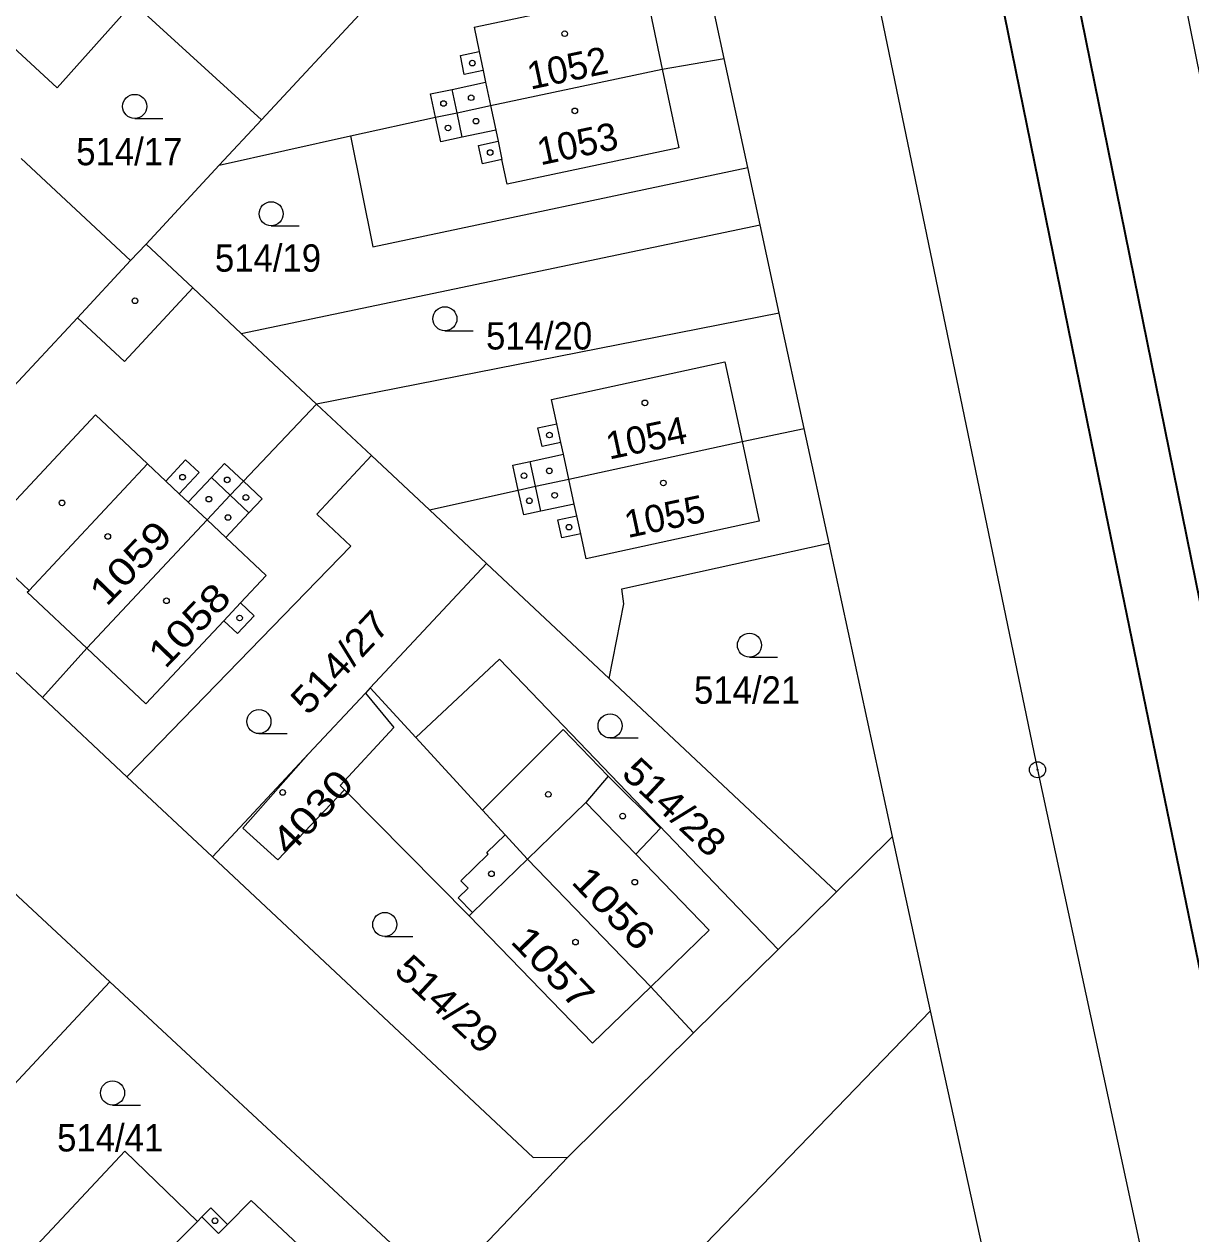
# Model space of a CAD drawing. Extents: x -679733 to -673243, y -1075091 to -1066557.
# Drawn here: x -675805.7 to -675733.1, y -1071918.1 to -1071842.9 of the extents above; entities that cross this region are included whole.
import ezdxf
from ezdxf.enums import TextEntityAlignment as Align

# ---------------------------------------------------------------- set-up
doc = ezdxf.new("R2010")
doc.units = 0
doc.header["$LTSCALE"] = 0.68
for name, color, linetype, lineweight in [('1', 7, 'Continuous', 25), ('3', 7, 'Continuous', 25), ('4', 7, 'Continuous', 13), ('5', 7, 'Continuous', 25), ('6', 7, 'Continuous', 35), ('8', 7, 'Continuous', 25)]:
    doc.layers.add(name, color=color, linetype=linetype, lineweight=lineweight)
doc.layers.add('2', color=7, linetype='Continuous')

msp = doc.modelspace()

# ---------------------------------------------------------------- linework, layer by layer
at = {"layer": '1'}
for p, q in [((-675798.92, -1071841.57), (-675790.95, -1071848.86)), ((-675805.89, -1071851.26), (-675799.09, -1071857.6)), ((-675798.13, -1071856.58), (-675793.57, -1071851.68)), ((-675758.73, -1071860.87), (-675759.92, -1071855.39)), ((-675787.52, -1071866.53), (-675792.2, -1071862.14)), ((-675755.63, -1071875.19), (-675757.17, -1071868.06)), ((-675815.16, -1071874.86), (-675804.58, -1071884.78)), ((-675784.18, -1071884.19), (-675776.94, -1071876.45)), ((-675804.58, -1071884.78), (-675799.32, -1071889.71)), ((-675784.48, -1071884.51), (-675788.01, -1071888.28)), ((-675799.32, -1071889.71), (-675794, -1071894.69)), ((-675749.31, -1071904.27), (-675751.68, -1071893.43)), ((-675758.8, -1071900.45), (-675755.16, -1071896.87)), ((-675764.06, -1071905.65), (-675758.8, -1071900.45)), ((-675771.89, -1071913.37), (-675780.79, -1071922.72))]:
    msp.add_line(p, q, dxfattribs=at)
for points in [[(-675818.46, -1071833.19), (-675803.66, -1071846.86), (-675798.92, -1071841.57)], [(-675762.16, -1071845.04), (-675763.72, -1071837.81), (-675784.58, -1071842.01), (-675790.95, -1071848.86), (-675793.57, -1071851.68), (-675785.4, -1071849.86)], [(-675734.17, -1071838.14), (-675727.92, -1071869.06), (-675703.55, -1071993.04), (-675690.45, -1072058.85), (-675676.8, -1072118.37), (-675666.48, -1072149.75), (-675655.92, -1072177.48), (-675644.67, -1072202.06), (-675627.82, -1072234.57), (-675609.97, -1072265.91), (-675595.28, -1072288.62), (-675588.59, -1072283.25)], [(-675752.49, -1071841.88), (-675742.66, -1071889.28), (-675729.17, -1071951.83), (-675725.47, -1071968.71), (-675720.4, -1071992.09), (-675718.71, -1072000.24), (-675717.07, -1072008.06), (-675709.67, -1072042.49)], [(-675785.4, -1071849.86), (-675780.11, -1071848.69), (-675778.77, -1071848.41), (-675776.69, -1071847.97), (-675766.01, -1071845.71), (-675762.16, -1071845.04)], [(-675785.4, -1071849.86), (-675784.01, -1071856.75), (-675760.69, -1071851.83), (-675762.16, -1071845.04)], [(-675792.2, -1071862.14), (-675759.92, -1071855.39), (-675760.69, -1071851.83)], [(-675792.2, -1071862.14), (-675795.22, -1071859.31), (-675798.13, -1071856.58), (-675799.09, -1071857.6)], [(-675799.09, -1071857.6), (-675802.4, -1071861.16), (-675815.16, -1071874.86)], [(-675757.17, -1071868.06), (-675758.73, -1071860.87), (-675787.52, -1071866.53), (-675784.09, -1071869.74), (-675780.49, -1071873.12)], [(-675787.52, -1071866.53), (-675792.07, -1071871.33), (-675792.89, -1071872.21), (-675794.33, -1071873.74), (-675801.82, -1071881.71), (-675804.58, -1071884.78)], [(-675780.49, -1071873.12), (-675774.97, -1071871.88), (-675773.89, -1071871.65), (-675771.82, -1071871.2), (-675761.04, -1071868.86), (-675757.17, -1071868.06)], [(-675799.32, -1071889.71), (-675785.39, -1071875.38), (-675787.51, -1071873.39), (-675784.09, -1071869.74)], [(-675780.49, -1071873.12), (-675776.94, -1071876.45), (-675769.31, -1071883.6)], [(-675769.31, -1071883.6), (-675768.39, -1071878.96), (-675768.53, -1071878.02), (-675755.63, -1071875.19)], [(-675769.31, -1071883.6), (-675755.16, -1071896.87), (-675751.68, -1071893.43), (-675755.63, -1071875.19)], [(-675758.8, -1071900.45), (-675776.14, -1071882.39), (-675781.34, -1071887.28)], [(-675766.71, -1071902.77), (-675774.4, -1071894.84), (-675775.79, -1071893.32), (-675777.2, -1071891.79), (-675781.34, -1071887.28), (-675784.18, -1071884.19), (-675784.48, -1071884.51)], [(-675784.48, -1071884.51), (-675782.7, -1071886.65), (-675786.05, -1071890.26), (-675785.78, -1071890.53)], [(-675785.78, -1071890.53), (-675789.93, -1071894.89), (-675792.1, -1071892.91), (-675788.01, -1071888.28), (-675794, -1071894.69)], [(-675785.78, -1071890.53), (-675778.03, -1071898.36), (-675770.35, -1071906.29), (-675766.71, -1071902.77)], [(-675815.59, -1071918.73), (-675811.79, -1071914.67), (-675800.38, -1071902.47), (-675811.23, -1071892.4)], [(-675794, -1071894.69), (-675774.05, -1071913.4), (-675771.89, -1071913.37), (-675764.06, -1071905.65), (-675766.71, -1071902.77)], [(-675780.79, -1071922.72), (-675780.85, -1071920.62), (-675800.38, -1071902.47)], [(-675740.47, -1071944.62), (-675749.31, -1071904.27), (-675765.65, -1071921.16)], [(-675794.71, -1071930.88), (-675792.72, -1071928.61), (-675792.37, -1071928.93), (-675785.41, -1071921.86), (-675791.58, -1071916.07), (-675793.06, -1071917.56), (-675794.09, -1071916.53), (-675794.65, -1071917.09), (-675794.92, -1071917.37), (-675799.45, -1071913.01), (-675804.28, -1071918.16), (-675806.09, -1071920.08)]]:
    msp.add_lwpolyline(points, dxfattribs=at)
at = {"layer": '3'}
for p, q in [((-675798.833, -1071848.77), (-675797.083, -1071848.77)), ((-675790.343, -1071855.45), (-675788.593, -1071855.45)), ((-675779.533, -1071861.98), (-675777.783, -1071861.98)), ((-675760.583, -1071882.28), (-675758.833, -1071882.28)), ((-675791.103, -1071887.03), (-675789.353, -1071887.03)), ((-675769.253, -1071887.3), (-675767.503, -1071887.3)), ((-675783.273, -1071899.65), (-675781.523, -1071899.65)), ((-675800.213, -1071910.13), (-675798.463, -1071910.13))]:
    msp.add_line(p, q, dxfattribs=at)
for centre in [(-675798.8329, -1071848.0198), (-675790.3429, -1071854.6998), (-675779.5329, -1071861.2298), (-675760.5829, -1071881.5298), (-675791.1029, -1071886.2798), (-675769.2529, -1071886.5498), (-675783.2729, -1071898.8998), (-675800.2129, -1071909.3798)]:
    msp.add_circle(centre, 0.75, dxfattribs=at)
at = {"layer": '4'}
for p, q in [((-675777.72, -1071843.09), (-675767.04, -1071840.84)), ((-675767.04, -1071840.84), (-675766.01, -1071845.71)), ((-675777.72, -1071843.09), (-675777.4, -1071844.61)), ((-675778.57, -1071844.86), (-675777.4, -1071844.61)), ((-675778.33, -1071846.03), (-675778.57, -1071844.86)), ((-675777.4, -1071844.61), (-675777.15, -1071845.79)), ((-675777.15, -1071845.79), (-675778.33, -1071846.03)), ((-675777.15, -1071845.79), (-675777, -1071846.52)), ((-675766.01, -1071845.71), (-675764.98, -1071850.59)), ((-675779.08, -1071846.96), (-675777, -1071846.52)), ((-675777, -1071846.52), (-675776.69, -1071847.97)), ((-675780.42, -1071847.24), (-675779.08, -1071846.96)), ((-675780.11, -1071848.69), (-675780.42, -1071847.24)), ((-675778.77, -1071848.41), (-675779.08, -1071846.96)), ((-675776.69, -1071847.97), (-675776.37, -1071849.5)), ((-675779.79, -1071850.23), (-675780.11, -1071848.69)), ((-675778.45, -1071849.94), (-675778.77, -1071848.41)), ((-675776.37, -1071849.5), (-675778.45, -1071849.94)), ((-675776.37, -1071849.5), (-675776.22, -1071850.19)), ((-675778.45, -1071849.94), (-675779.79, -1071850.23)), ((-675777.44, -1071850.45), (-675776.22, -1071850.19)), ((-675776.22, -1071850.19), (-675775.98, -1071851.33)), ((-675777.2, -1071851.59), (-675777.44, -1071850.45)), ((-675764.98, -1071850.59), (-675775.66, -1071852.85)), ((-675775.98, -1071851.33), (-675777.2, -1071851.59)), ((-675775.66, -1071852.85), (-675775.98, -1071851.33)), ((-675795.22, -1071859.31), (-675799.47, -1071863.88)), ((-675799.47, -1071863.88), (-675802.4, -1071861.16)), ((-675772.89, -1071866.24), (-675762.11, -1071863.91)), ((-675762.11, -1071863.91), (-675761.04, -1071868.86)), ((-675772.57, -1071867.76), (-675772.89, -1071866.24)), ((-675808.65, -1071875.08), (-675801.27, -1071867.21)), ((-675801.27, -1071867.21), (-675798.03, -1071870.26)), ((-675773.74, -1071868.01), (-675772.57, -1071867.76)), ((-675773.49, -1071869.18), (-675773.74, -1071868.01)), ((-675772.31, -1071868.93), (-675772.57, -1071867.76)), ((-675772.31, -1071868.93), (-675773.49, -1071869.18)), ((-675772.15, -1071869.66), (-675772.31, -1071868.93)), ((-675761.04, -1071868.86), (-675759.97, -1071873.82)), ((-675774.23, -1071870.11), (-675772.15, -1071869.66)), ((-675771.82, -1071871.2), (-675772.15, -1071869.66)), ((-675805.41, -1071878.12), (-675798.03, -1071870.26)), ((-675798.03, -1071870.26), (-675796.9, -1071871.32)), ((-675796.9, -1071871.32), (-675795.67, -1071870.01)), ((-675795.67, -1071870.01), (-675794.82, -1071870.8)), ((-675794.06, -1071871.11), (-675793.24, -1071870.24)), ((-675793.24, -1071870.24), (-675792.07, -1071871.33)), ((-675775.3, -1071870.34), (-675774.23, -1071870.11)), ((-675774.97, -1071871.88), (-675775.3, -1071870.34)), ((-675773.89, -1071871.65), (-675774.23, -1071870.11)), ((-675796.9, -1071871.32), (-675796.06, -1071872.12)), ((-675794.82, -1071870.8), (-675796.06, -1071872.12)), ((-675795.5, -1071872.64), (-675794.06, -1071871.11)), ((-675794.06, -1071871.11), (-675792.89, -1071872.21)), ((-675792.07, -1071871.33), (-675790.91, -1071872.43)), ((-675771.48, -1071872.75), (-675771.82, -1071871.2)), ((-675796.06, -1071872.12), (-675795.5, -1071872.64)), ((-675774.63, -1071873.43), (-675774.97, -1071871.88)), ((-675773.56, -1071873.2), (-675773.89, -1071871.65)), ((-675795.5, -1071872.64), (-675794.33, -1071873.74)), ((-675792.89, -1071872.21), (-675791.73, -1071873.3)), ((-675790.91, -1071872.43), (-675791.73, -1071873.3)), ((-675771.48, -1071872.75), (-675773.56, -1071873.2)), ((-675771.33, -1071873.48), (-675771.48, -1071872.75)), ((-675791.73, -1071873.3), (-675793.17, -1071874.83)), ((-675773.56, -1071873.2), (-675774.63, -1071873.43)), ((-675772.5, -1071873.74), (-675771.33, -1071873.48)), ((-675771.08, -1071874.61), (-675771.33, -1071873.48)), ((-675794.33, -1071873.74), (-675793.17, -1071874.83)), ((-675772.26, -1071874.86), (-675772.5, -1071873.74)), ((-675759.97, -1071873.82), (-675770.75, -1071876.15)), ((-675805.41, -1071878.12), (-675808.65, -1071875.08)), ((-675793.17, -1071874.83), (-675790.65, -1071877.19)), ((-675771.08, -1071874.61), (-675772.26, -1071874.86)), ((-675770.75, -1071876.15), (-675771.08, -1071874.61)), ((-675790.65, -1071877.19), (-675792.25, -1071878.9)), ((-675805.53, -1071878.24), (-675805.41, -1071878.12)), ((-675801.82, -1071881.71), (-675805.53, -1071878.24)), ((-675792.25, -1071878.9), (-675793.29, -1071880.01)), ((-675792.25, -1071878.9), (-675791.39, -1071879.71)), ((-675791.39, -1071879.71), (-675792.43, -1071880.81)), ((-675793.29, -1071880.01), (-675798.14, -1071885.17)), ((-675792.43, -1071880.81), (-675793.29, -1071880.01)), ((-675798.14, -1071885.17), (-675801.82, -1071881.71)), ((-675772.18, -1071886.77), (-675777.2, -1071891.79)), ((-675772.18, -1071886.77), (-675769.38, -1071889.68)), ((-675769.38, -1071889.68), (-675770.77, -1071891.32)), ((-675769.38, -1071889.68), (-675766.11, -1071892.91)), ((-675774.4, -1071894.84), (-675770.77, -1071891.32)), ((-675770.77, -1071891.32), (-675767.66, -1071894.53)), ((-675767.66, -1071894.53), (-675766.11, -1071892.91)), ((-675776.93, -1071894.42), (-675775.79, -1071893.32)), ((-675778.54, -1071896.19), (-675776.83, -1071894.53)), ((-675776.83, -1071894.53), (-675776.93, -1071894.42)), ((-675767.66, -1071894.53), (-675763.08, -1071899.25)), ((-675777.82, -1071898.15), (-675774.4, -1071894.84)), ((-675778.09, -1071896.65), (-675778.54, -1071896.19)), ((-675778.7, -1071897.25), (-675778.09, -1071896.65)), ((-675777.82, -1071898.15), (-675778.7, -1071897.25)), ((-675778.03, -1071898.36), (-675777.82, -1071898.15)), ((-675763.08, -1071899.25), (-675766.71, -1071902.77)), ((-675794.65, -1071917.09), (-675793.62, -1071918.12)), ((-675796.48, -1071918.93), (-675794.92, -1071917.37)), ((-675793.62, -1071918.12), (-675793.06, -1071917.56))]:
    msp.add_line(p, q, dxfattribs=at)
at = {"layer": '5'}
for centre in [(-675772.0768, -1071843.4992), (-675777.8268, -1071845.3292), (-675777.8968, -1071847.4792), (-675779.6168, -1071847.8392), (-675771.4468, -1071848.2992), (-675777.5968, -1071848.9392), (-675779.3368, -1071849.3592), (-675776.7168, -1071850.8892), (-675798.8168, -1071860.1092), (-675767.0868, -1071866.4592), (-675773.0268, -1071868.4592), (-675773.0368, -1071870.6892), (-675795.8568, -1071871.0792), (-675793.0768, -1071871.2492), (-675774.6068, -1071870.9892), (-675765.9368, -1071871.4392), (-675791.9168, -1071872.3392), (-675772.7068, -1071872.2092), (-675803.3568, -1071872.6792), (-675794.2168, -1071872.4492), (-675774.2768, -1071872.5492), (-675793.0268, -1071873.5892), (-675771.8068, -1071874.1892), (-675800.5068, -1071874.7692), (-675796.8568, -1071878.7692), (-675792.3068, -1071879.8392), (-675789.6268, -1071890.6892), (-675773.0968, -1071890.8092), (-675768.4668, -1071892.1592), (-675776.6368, -1071895.7492), (-675767.7168, -1071896.2692), (-675771.4068, -1071899.9992), (-675793.8368, -1071917.3292)]:
    msp.add_circle(centre, 0.175, dxfattribs=at)
at = {"layer": '6'}
for p, q in [((-675740.55, -1071839.44), (-675731.74, -1071882.82)), ((-675745.12, -1071840.38), (-675738.42, -1071873.24)), ((-675738.42, -1071873.24), (-675728.09, -1071923.53))]:
    msp.add_line(p, q, dxfattribs=at)
at = {"layer": '8'}
for radius in [0.5, 0.0303]:
    msp.add_circle((-675742.66, -1071889.2799), radius, dxfattribs=at)

# ---------------------------------------------------------------- texts
at = {"layer": '2'}
for s, p in [('1052', (-675771.7347, -1071846.4557)), ('1053', (-675771.1147, -1071851.1657)), ('1054', (-675766.8347, -1071869.4657)), ('1055', (-675765.6847, -1071874.3457))]:
    msp.add_text(s, height=1.7, rotation=12, dxfattribs=at).set_placement(p, align=Align.CENTER)
at = {"layer": '2', "width": 0.95}
for s, p in [('514/17', (-675799.169, -1071851.68)), ('514/19', (-675790.539, -1071858.3)), ('514/20', (-675773.669, -1071863.14)), ('514/21', (-675760.729, -1071885.17)), ('514/41', (-675800.359, -1071913.019))]:
    msp.add_text(s, height=1.7, dxfattribs=at).set_placement(p, align=Align.CENTER)
at = {"layer": '2'}
for s, rotation, width, p in [('1059', 46, 1.2, (-675798.4783, -1071876.996)), ('1058', 46, 1.2, (-675794.8283, -1071880.866)), ('514/27', 47, 1.1, (-675785.4374, -1071883.1632)), ('514/28', 317, 1.1, (-675765.8232, -1071892.2116)), ('4030', 47, 1.2, (-675787.158, -1071892.4832)), ('1056', 314, 1.2, (-675769.6313, -1071898.473)), ('1057', 314, 1.2, (-675773.4113, -1071902.173)), ('514/29', 317, 1.1, (-675779.9732, -1071904.4716))]:
    msp.add_text(s, height=1.7, rotation=rotation, dxfattribs=dict(at, width=width)).set_placement(p, align=Align.CENTER)

doc.saveas('drawing.dxf')
